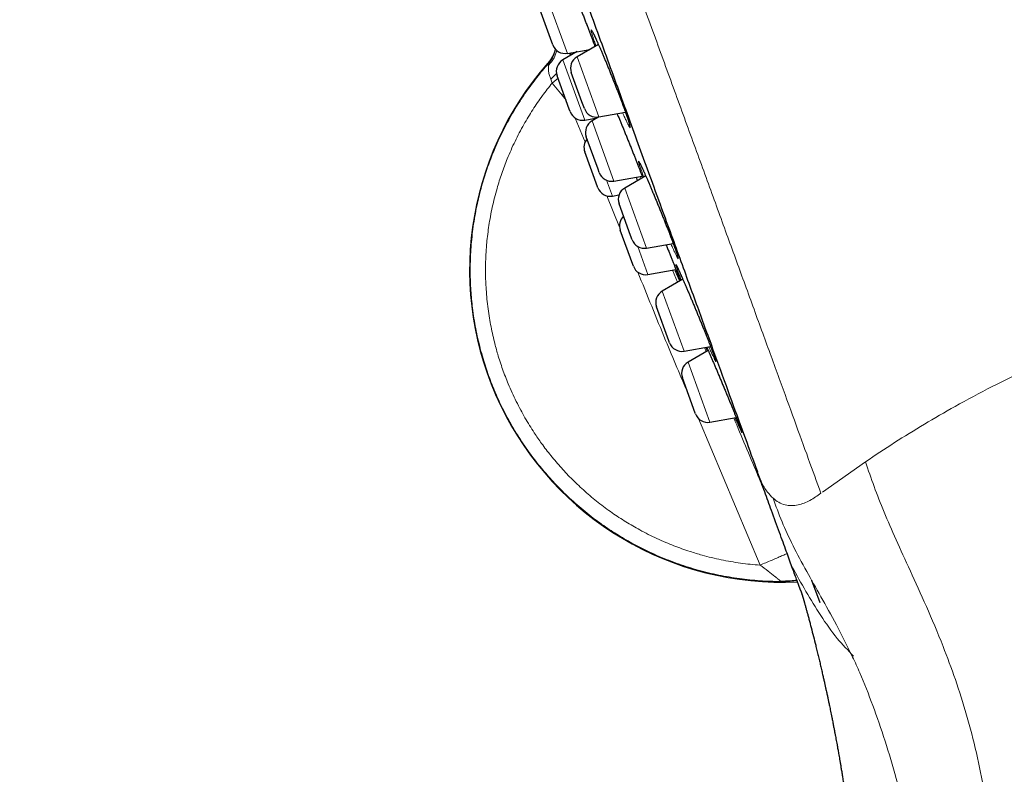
# Model space of a CAD drawing. Header units: millimetres. Extents: x 8 to 436, y 12 to 764.
# Tile 454 of 656: x 29 to 67, y 660 to 689. Entities that reach past the tile are written whole.
import ezdxf

# ---------------------------------------------------------------- set-up
doc = ezdxf.new("R2010")
doc.units = ezdxf.units.MM

msp = doc.modelspace()

# ---------------------------------------------------------------- linework, layer by layer
at = {"color": 252, "linetype": 'Continuous', "lineweight": 0}
for p, q in [((49.251, 690.219), (50.088, 687.92)), ((50.879, 688.06), (50.888, 688.037)), ((51.132, 688.207), (51.141, 688.183)), ((49.914, 687.668), (50.75, 685.37)), ((50.187, 687.939), (50.251, 687.863)), ((50.456, 687.787), (51.292, 685.489)), ((49.357, 687.524), (49.342, 687.547)), ((49.505, 686.784), (49.449, 686.931)), ((49.728, 686.97), (49.505, 686.784)), ((49.889, 686.323), (49.505, 686.784)), ((49.946, 686.371), (49.89, 686.324)), ((50.034, 686.13), (49.89, 686.324)), ((50.762, 684.523), (50.386, 685.447)), ((51.028, 685.338), (51.864, 683.04)), ((51.587, 683.07), (51.808, 682.464)), ((52.281, 682.772), (53.117, 680.474)), ((52.084, 681.274), (51.596, 682.473)), ((52.775, 680.537), (53.166, 679.464)), ((54.108, 679.63), (54.298, 679.169)), ((54.395, 679.241), (54.4, 679.228)), ((53.715, 678.832), (54.551, 676.534)), ((55.33, 676.671), (55.394, 676.517)), ((54.703, 676.118), (55.539, 673.82)), ((57.457, 668.355), (55.1, 673.96)), ((59.843, 671.148), (61.487, 672.308))]:
    msp.add_line(p, q, dxfattribs=at)
at = {"color": 7, "linetype": 'Continuous', "lineweight": 30}
for p, q in [((49.443, 688.483), (49.031, 689.615)), ((49.531, 688.242), (49.443, 688.483)), ((50.467, 687.987), (49.914, 687.668)), ((50.088, 687.92), (50.949, 688.072)), ((51.274, 688.26), (50.456, 687.787)), ((50.187, 687.939), (50.178, 687.821)), ((49.673, 687.145), (49.449, 686.931)), ((50.157, 685.791), (49.694, 687.064)), ((50.644, 686.061), (50.236, 687.183)), ((50.193, 685.691), (50.157, 685.791)), ((50.735, 685.81), (50.644, 686.061)), ((50.75, 685.37), (51.23, 685.454)), ((51.289, 685.489), (51.028, 685.338)), ((51.292, 685.489), (52.308, 685.668)), ((51.259, 683.496), (50.808, 684.734)), ((51.242, 682.811), (50.751, 684.158)), ((51.308, 683.361), (51.259, 683.496)), ((51.864, 683.04), (52.942, 683.23)), ((53.083, 683.236), (52.281, 682.772)), ((51.251, 682.785), (51.242, 682.811)), ((51.808, 682.464), (52.06, 682.509)), ((52.504, 680.951), (52.061, 682.168)), ((52.588, 679.842), (52.109, 681.158)), ((52.561, 680.796), (52.504, 680.951)), ((53.117, 680.474), (54.133, 680.653)), ((52.609, 679.786), (52.588, 679.842)), ((53.166, 679.464), (54.238, 679.653)), ((54.501, 679.286), (53.715, 678.832)), ((53.965, 676.936), (53.495, 678.228)), ((53.995, 676.855), (53.965, 676.936)), ((54.551, 676.534), (55.563, 676.712)), ((55.473, 676.563), (54.703, 676.118)), ((54.972, 674.171), (54.483, 675.514)), ((54.983, 674.141), (54.972, 674.171)), ((55.539, 673.82), (56.544, 673.997)), ((59.426, 667.782), (59.738, 666.923))]:
    msp.add_line(p, q, dxfattribs=at)
for centre, radius, start, end in [((50.001, 688.413), 0.5, 200, 280), ((50.164, 687.235), 0.5, 120, 200), ((50.706, 687.354), 0.5, 120, 200), ((58.285, 679.642), 11.936, 138.5295, 272.8708), ((50.663, 685.862), 0.5, 200, 280), ((51.205, 685.981), 0.5, 200, 280), ((51.278, 684.905), 0.5, 120, 200), ((51.221, 684.329), 0.5, 140, 200), ((51.777, 683.532), 0.5, 200, 280), ((51.721, 682.956), 0.5, 200, 280), ((52.531, 682.339), 0.5, 120, 200), ((52.579, 681.329), 0.5, 133.5782, 200), ((53.03, 680.967), 0.5, 200, 280), ((53.079, 679.957), 0.5, 200, 280), ((53.965, 678.399), 0.5, 120, 200), ((54.465, 677.026), 0.5, 200, 280), ((54.953, 675.685), 0.5, 120, 200), ((55.452, 674.312), 0.5, 200, 280)]:
    msp.add_arc(centre, radius, start, end, dxfattribs=at)
at = {"color": 252, "linetype": 'Continuous', "lineweight": 0}
for points, knots in [([(52.56, 763.518), (52.566, 763.5), (52.58, 763.464), (52.687, 763.168), (52.859, 762.697), (53.099, 762.036), (53.406, 761.193), (53.779, 760.168), (54.216, 758.969), (54.715, 757.598), (55.273, 756.063), (55.89, 754.37), (56.561, 752.525), (57.284, 750.538), (58.056, 748.416), (58.874, 746.169), (59.734, 743.806), (60.633, 741.337), (61.566, 738.773), (62.53, 736.125), (63.52, 733.405), (64.533, 730.623), (65.563, 727.792), (66.607, 724.923), (67.66, 722.03), (68.718, 719.125), (69.775, 716.219), (70.828, 713.326), (71.872, 710.458), (72.903, 707.626), (73.915, 704.844), (74.906, 702.124), (75.869, 699.476), (76.803, 696.912), (77.701, 694.443), (78.561, 692.08), (79.379, 689.833), (80.132, 687.764), (80.821, 685.871), (81.448, 684.149), (82.027, 682.558), (82.561, 681.091), (82.874, 680.231), (83.03, 679.801)], [0, 0, 0, 0, 0.024615, 0.04923, 0.073844, 0.098459, 0.123074, 0.147689, 0.172303, 0.196918, 0.221533, 0.246148, 0.270763, 0.295377, 0.319992, 0.344607, 0.369222, 0.393836, 0.418451, 0.443066, 0.467681, 0.492296, 0.51691, 0.541525, 0.56614, 0.590755, 0.615369, 0.639984, 0.664599, 0.689214, 0.713829, 0.738443, 0.763058, 0.787673, 0.812288, 0.836902, 0.861517, 0.886132, 0.908906, 0.931679, 0.954453, 0.977226, 1, 1, 1, 1]), ([(29.15, 755.27), (29.15, 755.27), (29.141, 755.293), (29.171, 755.212), (29.242, 755.015), (29.371, 754.662), (29.549, 754.174), (29.777, 753.548), (30.053, 752.787), (30.379, 751.894), (30.751, 750.871), (31.169, 749.721), (31.633, 748.448), (32.139, 747.057), (32.687, 745.55), (33.276, 743.934), (33.902, 742.213), (34.565, 740.393), (35.261, 738.479), (35.99, 736.478), (36.748, 734.395), (37.533, 732.237), (38.343, 730.012), (39.175, 727.725), (40.027, 725.385), (40.896, 722.999), (41.778, 720.573), (42.673, 718.116), (43.575, 715.636), (44.484, 713.14), (45.395, 710.636), (46.307, 708.132), (47.215, 705.636), (48.118, 703.155), (49.012, 700.699), (49.895, 698.273), (50.764, 695.886), (51.615, 693.546), (52.448, 691.26), (53.258, 689.034), (54.043, 686.877), (54.801, 684.794), (55.53, 682.792), (56.226, 680.878), (56.906, 679.01), (57.564, 677.204), (58.193, 675.473), (58.775, 673.875), (59.312, 672.4), (59.626, 671.536), (59.784, 671.104)], [0, 0, 0, 0, 0, 0.0211, 0.0422, 0.063301, 0.084401, 0.105501, 0.126601, 0.147701, 0.168801, 0.189901, 0.211001, 0.232101, 0.253201, 0.274301, 0.295401, 0.316501, 0.337601, 0.358702, 0.379802, 0.400902, 0.422002, 0.443102, 0.464202, 0.485302, 0.506402, 0.527502, 0.548602, 0.569702, 0.590802, 0.611902, 0.633002, 0.654103, 0.675203, 0.696303, 0.717403, 0.738503, 0.759603, 0.780703, 0.801803, 0.822903, 0.844003, 0.865103, 0.886203, 0.908963, 0.931722, 0.954481, 0.977241, 1, 1, 1, 1]), ([(50.052, 690.681), (50.044, 690.703), (50.025, 690.756), (49.998, 690.832), (49.971, 690.911), (49.946, 690.982), (49.925, 691.047), (49.906, 691.104), (49.891, 691.153), (49.879, 691.195), (49.871, 691.228), (49.865, 691.253), (49.863, 691.27), (49.865, 691.278), (49.87, 691.277), (49.878, 691.268), (49.889, 691.251), (49.904, 691.225), (49.922, 691.191), (49.943, 691.149), (49.967, 691.099), (49.994, 691.041), (50.024, 690.976), (50.056, 690.903), (50.091, 690.824), (50.129, 690.738), (50.168, 690.646), (50.209, 690.549), (50.253, 690.446), (50.298, 690.338), (50.344, 690.227), (50.391, 690.111), (50.44, 689.992), (50.489, 689.871), (50.539, 689.748), (50.589, 689.622), (50.639, 689.496), (50.689, 689.37), (50.738, 689.244), (50.787, 689.118), (50.836, 688.994), (50.883, 688.871), (50.929, 688.751), (50.973, 688.635), (51.016, 688.521), (51.057, 688.411), (51.096, 688.306), (51.12, 688.24), (51.132, 688.207)], [0, 0, 0, 0, 0.015588, 0.037387, 0.059261, 0.08116, 0.103034, 0.124833, 0.146632, 0.168505, 0.190404, 0.212277, 0.234076, 0.255886, 0.277771, 0.299681, 0.321565, 0.343375, 0.365204, 0.387108, 0.409036, 0.43094, 0.452769, 0.474613, 0.496531, 0.518475, 0.540394, 0.562238, 0.584087, 0.60601, 0.627959, 0.649883, 0.671731, 0.693573, 0.715489, 0.73743, 0.759346, 0.781187, 0.803011, 0.824911, 0.846835, 0.868734, 0.890558, 0.912397, 0.93431, 0.956249, 0.978162, 1, 1, 1, 1]), ([(51.18, 688.205), (51.179, 688.207), (51.167, 688.24), (51.146, 688.3), (51.116, 688.385), (51.09, 688.462), (51.066, 688.533), (51.046, 688.596), (51.028, 688.651), (51.014, 688.699), (51.003, 688.739), (50.996, 688.771), (50.992, 688.795), (50.991, 688.81), (50.994, 688.817), (51, 688.815), (51.009, 688.805), (51.022, 688.787), (51.038, 688.759), (51.058, 688.724), (51.08, 688.681), (51.105, 688.63), (51.134, 688.571), (51.165, 688.504), (51.198, 688.431), (51.235, 688.351), (51.273, 688.264), (51.313, 688.172), (51.356, 688.074), (51.4, 687.97), (51.446, 687.862), (51.493, 687.75), (51.542, 687.634), (51.591, 687.515), (51.641, 687.393), (51.691, 687.27), (51.742, 687.145), (51.792, 687.019), (51.843, 686.893), (51.893, 686.766), (51.942, 686.641), (51.99, 686.518), (52.037, 686.396), (52.083, 686.277), (52.127, 686.16), (52.169, 686.048), (52.21, 685.938), (52.25, 685.831), (52.287, 685.729), (52.321, 685.634), (52.352, 685.546), (52.38, 685.466), (52.405, 685.392), (52.427, 685.326), (52.445, 685.267), (52.461, 685.215), (52.473, 685.172), (52.482, 685.136), (52.488, 685.109), (52.49, 685.09), (52.489, 685.079), (52.484, 685.077), (52.476, 685.084), (52.465, 685.099), (52.45, 685.122), (52.432, 685.154), (52.411, 685.194), (52.387, 685.241), (52.36, 685.297), (52.33, 685.36), (52.298, 685.43), (52.262, 685.508), (52.23, 685.581), (52.208, 685.63), (52.2, 685.649)], [0, 0, 0, 0, 0.000639, 0.014759, 0.028895, 0.043016, 0.057088, 0.07116, 0.08528, 0.099416, 0.113536, 0.127608, 0.14169, 0.155819, 0.169965, 0.184095, 0.198177, 0.212274, 0.226419, 0.240581, 0.254726, 0.268823, 0.282935, 0.297095, 0.311272, 0.325432, 0.339543, 0.353662, 0.36783, 0.382013, 0.396181, 0.4103, 0.424415, 0.43858, 0.45276, 0.466924, 0.48104, 0.495143, 0.509294, 0.523462, 0.537614, 0.551717, 0.565804, 0.57994, 0.594091, 0.608227, 0.622314, 0.636968, 0.65164, 0.666295, 0.680371, 0.694497, 0.708638, 0.722763, 0.73684, 0.750917, 0.765041, 0.779182, 0.793307, 0.807383, 0.821469, 0.835604, 0.849754, 0.863888, 0.877975, 0.892077, 0.906227, 0.920394, 0.934544, 0.948646, 0.962762, 0.976925, 0.991104, 1, 1, 1, 1]), ([(49.633, 688.076), (49.612, 687.99), (49.562, 687.786), (49.432, 687.62), (49.357, 687.524)], [0, 0, 0, 0, 0.420625, 1, 1, 1, 1]), ([(49.681, 688.03), (49.652, 687.933), (49.589, 687.724), (49.44, 687.552), (49.36, 687.46)], [0, 0, 0, 0, 0.46176, 1, 1, 1, 1]), ([(58.242, 667.733), (58.111, 667.735), (57.847, 667.738), (57.453, 667.759), (57.059, 667.793), (56.665, 667.84), (56.27, 667.901), (55.875, 667.975), (55.482, 668.063), (55.095, 668.163), (54.714, 668.276), (54.338, 668.401), (53.966, 668.538), (53.599, 668.688), (53.255, 668.841), (52.933, 668.998), (52.631, 669.154), (52.335, 669.32), (52.043, 669.494), (51.756, 669.675), (51.459, 669.876), (51.154, 670.096), (50.841, 670.338), (50.536, 670.59), (50.24, 670.852), (49.966, 671.111), (49.714, 671.364), (49.482, 671.611), (49.257, 671.865), (49.039, 672.125), (48.829, 672.391), (48.615, 672.678), (48.4, 672.987), (48.184, 673.319), (47.979, 673.658), (47.786, 674.004), (47.613, 674.339), (47.459, 674.662), (47.322, 674.973), (47.193, 675.287), (47.074, 675.605), (46.963, 675.926), (46.856, 676.267), (46.755, 676.631), (46.662, 677.015), (46.581, 677.403), (46.513, 677.793), (46.461, 678.166), (46.422, 678.522), (46.395, 678.86), (46.378, 679.2), (46.37, 679.539), (46.372, 679.878), (46.384, 680.236), (46.409, 680.612), (46.448, 681.006), (46.5, 681.399), (46.565, 681.789), (46.639, 682.159), (46.72, 682.508), (46.807, 682.836), (46.903, 683.162), (47.008, 683.484), (47.122, 683.804), (47.252, 684.138), (47.4, 684.485), (47.567, 684.843), (47.746, 685.197), (47.936, 685.544), (48.129, 685.868), (48.321, 686.17), (48.511, 686.451), (48.709, 686.727), (48.915, 686.997), (49.129, 687.261), (49.278, 687.435), (49.355, 687.521), (49.357, 687.524)], [0, 0, 0, 0, 0.014469, 0.028946, 0.043423, 0.057892, 0.072623, 0.087363, 0.102103, 0.116834, 0.131338, 0.145854, 0.160374, 0.17489, 0.189394, 0.201831, 0.214277, 0.226729, 0.239181, 0.251628, 0.264065, 0.278546, 0.293039, 0.307536, 0.322029, 0.33651, 0.348926, 0.361352, 0.373783, 0.386214, 0.39864, 0.411056, 0.425552, 0.44006, 0.454572, 0.46908, 0.483576, 0.496005, 0.508445, 0.52089, 0.533334, 0.545774, 0.558204, 0.572699, 0.587207, 0.601719, 0.616227, 0.630723, 0.643152, 0.655592, 0.668037, 0.680481, 0.692921, 0.705351, 0.719847, 0.734355, 0.748868, 0.763376, 0.777873, 0.790303, 0.802743, 0.815188, 0.827633, 0.840073, 0.852503, 0.867002, 0.881513, 0.896028, 0.910539, 0.925038, 0.93747, 0.949913, 0.96236, 0.974807, 0.98725, 0.999682, 1, 1, 1, 1]), ([(49.36, 687.46), (49.36, 687.478), (49.36, 687.514), (49.358, 687.52), (49.357, 687.524)], [0, 0, 0, 0, 0.5092222, 1, 1, 1, 1]), ([(49.449, 686.931), (49.431, 686.98), (49.394, 687.079), (49.365, 687.222), (49.357, 687.358), (49.359, 687.427), (49.36, 687.46)], [0, 0, 0, 0, 0.24417, 0.498062, 0.755123, 1, 1, 1, 1]), ([(49.505, 686.784), (49.442, 686.705), (49.315, 686.547), (49.128, 686.297), (48.943, 686.036), (48.761, 685.764), (48.588, 685.486), (48.416, 685.193), (48.247, 684.883), (48.083, 684.557), (47.929, 684.225), (47.794, 683.909), (47.677, 683.609), (47.576, 683.327), (47.481, 683.042), (47.388, 682.733), (47.298, 682.399), (47.213, 682.039), (47.143, 681.688), (47.085, 681.344), (47.039, 681.009), (47.006, 680.703), (46.983, 680.428), (46.968, 680.165), (46.958, 679.883), (46.955, 679.583), (46.96, 679.283), (46.975, 678.96), (47, 678.615), (47.039, 678.248), (47.089, 677.892), (47.148, 677.549), (47.216, 677.217), (47.286, 676.918), (47.356, 676.651), (47.428, 676.397), (47.512, 676.128), (47.609, 675.844), (47.713, 675.563), (47.833, 675.263), (47.971, 674.945), (48.13, 674.612), (48.295, 674.293), (48.464, 673.988), (48.637, 673.698), (48.802, 673.439), (48.957, 673.209), (49.108, 672.996), (49.274, 672.772), (49.458, 672.537), (49.652, 672.303), (49.856, 672.07), (50.065, 671.843), (50.286, 671.618), (50.517, 671.394), (50.76, 671.172), (51.009, 670.957), (51.266, 670.749), (51.531, 670.547), (51.796, 670.356), (52.059, 670.178), (52.32, 670.012), (52.586, 669.853), (52.872, 669.692), (53.18, 669.531), (53.511, 669.371), (53.835, 669.227), (54.153, 669.098), (54.463, 668.982), (54.748, 668.885), (55.007, 668.804), (55.282, 668.725), (55.602, 668.642), (55.968, 668.559), (56.336, 668.489), (56.708, 668.432), (57.082, 668.385), (57.332, 668.365), (57.457, 668.355)], [0, 0, 0, 0, 0.012317, 0.024635, 0.037889, 0.051148, 0.064408, 0.077661, 0.092452, 0.10725, 0.122048, 0.136838, 0.148983, 0.161131, 0.17328, 0.185425, 0.200374, 0.215328, 0.230277, 0.243966, 0.257659, 0.271348, 0.281294, 0.291239, 0.303383, 0.315532, 0.32768, 0.339824, 0.354773, 0.369726, 0.384675, 0.398364, 0.412056, 0.425745, 0.43569, 0.445635, 0.457779, 0.469928, 0.482076, 0.49422, 0.509169, 0.524122, 0.539071, 0.55276, 0.566452, 0.580141, 0.590086, 0.600031, 0.611942, 0.623853, 0.636359, 0.64887, 0.661381, 0.673887, 0.687199, 0.700516, 0.713834, 0.727145, 0.740705, 0.754264, 0.766787, 0.779315, 0.791842, 0.804365, 0.819226, 0.834091, 0.848952, 0.862349, 0.875749, 0.889147, 0.898947, 0.908747, 0.923914, 0.939085, 0.954253, 0.9695, 0.984752, 1, 1, 1, 1]), ([(51.989, 685.612), (52.002, 685.581), (52.03, 685.515), (52.074, 685.409), (52.121, 685.296), (52.169, 685.18), (52.219, 685.06), (52.269, 684.938), (52.319, 684.814), (52.37, 684.689), (52.421, 684.563), (52.472, 684.436), (52.522, 684.31), (52.572, 684.186), (52.621, 684.062), (52.668, 683.941), (52.715, 683.823), (52.76, 683.707), (52.803, 683.596), (52.844, 683.488), (52.883, 683.386), (52.92, 683.289), (52.948, 683.216), (52.962, 683.177), (52.965, 683.168)], [0, 0, 0, 0, 0.0427404, 0.0898579, 0.1368151, 0.1837827, 0.2309108, 0.2780934, 0.3252214, 0.3721888, 0.41914, 0.4662518, 0.513418, 0.5605297, 0.6074806, 0.6543958, 0.7014715, 0.7486016, 0.7956772, 0.8425922, 0.8895371, 0.936643, 0.9838035, 1, 1, 1, 1]), ([(52.943, 683.359), (52.943, 683.359), (52.933, 683.386), (52.915, 683.438), (52.89, 683.509), (52.868, 683.572), (52.849, 683.628), (52.833, 683.677), (52.821, 683.717), (52.813, 683.749), (52.807, 683.773), (52.805, 683.789), (52.807, 683.796), (52.812, 683.795), (52.82, 683.785), (52.832, 683.767), (52.847, 683.74), (52.865, 683.706), (52.887, 683.663), (52.912, 683.612), (52.939, 683.554), (52.97, 683.488), (53.003, 683.416), (53.039, 683.336), (53.077, 683.25), (53.118, 683.158), (53.16, 683.06), (53.204, 682.958), (53.25, 682.85), (53.298, 682.738), (53.347, 682.623), (53.396, 682.504), (53.447, 682.383), (53.498, 682.26), (53.549, 682.135), (53.601, 682.01), (53.652, 681.884), (53.703, 681.758), (53.753, 681.633), (53.802, 681.51), (53.85, 681.388), (53.897, 681.268), (53.943, 681.152), (53.987, 681.04), (54.028, 680.932), (54.068, 680.827), (54.106, 680.728), (54.141, 680.634), (54.174, 680.544), (54.205, 680.46), (54.232, 680.385), (54.255, 680.317), (54.275, 680.258), (54.292, 680.206), (54.306, 680.162), (54.316, 680.126), (54.323, 680.099), (54.327, 680.079), (54.327, 680.068), (54.323, 680.066), (54.316, 680.072), (54.306, 680.086), (54.292, 680.109), (54.275, 680.14), (54.255, 680.18), (54.232, 680.227), (54.205, 680.282), (54.176, 680.344), (54.144, 680.414), (54.109, 680.491), (54.076, 680.565), (54.053, 680.616), (54.044, 680.638)], [0, 0, 0, 0, 0.000194, 0.014669, 0.029193, 0.043733, 0.058257, 0.072732, 0.087206, 0.101729, 0.11627, 0.130793, 0.145267, 0.159751, 0.174285, 0.188835, 0.203369, 0.217853, 0.232353, 0.246903, 0.261469, 0.276019, 0.290519, 0.305034, 0.319599, 0.33418, 0.348745, 0.36326, 0.377783, 0.392355, 0.406944, 0.421517, 0.436039, 0.450558, 0.465127, 0.479713, 0.494282, 0.508801, 0.523307, 0.537863, 0.552436, 0.566992, 0.581499, 0.595988, 0.610528, 0.625084, 0.639624, 0.654113, 0.669186, 0.684278, 0.699351, 0.71383, 0.728359, 0.742905, 0.757434, 0.771913, 0.786392, 0.80092, 0.815465, 0.829994, 0.844472, 0.858961, 0.873499, 0.888054, 0.902593, 0.917082, 0.931587, 0.946142, 0.960713, 0.975268, 0.989773, 1, 1, 1, 1]), ([(52.906, 683.133), (52.899, 683.149), (52.888, 683.175), (52.875, 683.205), (52.87, 683.217)], [0, 0, 0, 0, 0.579186, 1, 1, 1, 1]), ([(53.005, 683.191), (52.995, 683.219), (52.973, 683.278), (52.953, 683.331), (52.943, 683.359)], [0, 0, 0, 0, 0.484515, 1, 1, 1, 1]), ([(53.86, 680.605), (53.866, 680.59), (53.889, 680.533), (53.928, 680.436), (53.976, 680.316), (54.023, 680.199), (54.068, 680.086), (54.112, 679.976), (54.153, 679.871), (54.193, 679.77), (54.23, 679.675), (54.265, 679.586), (54.297, 679.503), (54.326, 679.426), (54.352, 679.357), (54.376, 679.294), (54.389, 679.259), (54.395, 679.241)], [0, 0, 0, 0, 0.025804, 0.095479, 0.165235, 0.23491, 0.304348, 0.373732, 0.443354, 0.513057, 0.582678, 0.652063, 0.721491, 0.791158, 0.860905, 0.930572, 1, 1, 1, 1]), ([(54.303, 679.623), (54.303, 679.624), (54.295, 679.644), (54.282, 679.682), (54.265, 679.73), (54.251, 679.771), (54.241, 679.803), (54.234, 679.828), (54.231, 679.844), (54.231, 679.851), (54.235, 679.85), (54.242, 679.841), (54.253, 679.823), (54.267, 679.797), (54.284, 679.763), (54.305, 679.72), (54.328, 679.67), (54.355, 679.613), (54.385, 679.547), (54.418, 679.475), (54.453, 679.396), (54.491, 679.31), (54.531, 679.219), (54.573, 679.122), (54.617, 679.02), (54.663, 678.912), (54.71, 678.801), (54.759, 678.686), (54.809, 678.568), (54.86, 678.448), (54.911, 678.324), (54.963, 678.2), (55.015, 678.075), (55.067, 677.949), (55.118, 677.824), (55.17, 677.699), (55.22, 677.575), (55.269, 677.454), (55.317, 677.335), (55.364, 677.219), (55.409, 677.106), (55.452, 676.997), (55.493, 676.893), (55.532, 676.794), (55.568, 676.701), (55.602, 676.613), (55.633, 676.532), (55.662, 676.456), (55.687, 676.387), (55.71, 676.324), (55.729, 676.271), (55.744, 676.226), (55.756, 676.19), (55.764, 676.162), (55.769, 676.142), (55.77, 676.131), (55.768, 676.128), (55.763, 676.134), (55.753, 676.148), (55.741, 676.17), (55.725, 676.201), (55.706, 676.24), (55.683, 676.287), (55.658, 676.341), (55.629, 676.403), (55.598, 676.472), (55.564, 676.548), (55.53, 676.624), (55.507, 676.678), (55.497, 676.701)], [0, 0, 0, 0, 0.000203, 0.015322, 0.030493, 0.045681, 0.060852, 0.075972, 0.091091, 0.106261, 0.121449, 0.13662, 0.151739, 0.166868, 0.182049, 0.197248, 0.212429, 0.227558, 0.242704, 0.257902, 0.273117, 0.288315, 0.303461, 0.318623, 0.333837, 0.349068, 0.364281, 0.379443, 0.394613, 0.409834, 0.425073, 0.440294, 0.455464, 0.47063, 0.485848, 0.501083, 0.516301, 0.531467, 0.54662, 0.561824, 0.577046, 0.592251, 0.607403, 0.622539, 0.637726, 0.652931, 0.668118, 0.683253, 0.698998, 0.714761, 0.730506, 0.74563, 0.760806, 0.776, 0.791176, 0.8063, 0.821424, 0.8366, 0.851793, 0.866968, 0.882092, 0.897227, 0.912412, 0.927616, 0.942802, 0.957936, 0.973088, 0.988291, 1, 1, 1, 1]), ([(61.487, 672.308), (61.854, 672.553), (62.584, 673.039), (63.73, 673.745), (64.974, 674.465), (66.325, 675.188), (67.783, 675.901), (69.271, 676.559), (70.788, 677.161), (72.327, 677.704), (73.881, 678.185), (75.445, 678.603), (77.173, 678.997), (79.054, 679.344), (81.075, 679.628), (82.374, 679.743), (83.03, 679.801)], [0, 0, 0, 0, 0.0597568, 0.1189765, 0.1778668, 0.2470135, 0.3154405, 0.3835193, 0.4516268, 0.519844, 0.5879549, 0.6563399, 0.7253736, 0.8157227, 0.9070171, 1, 1, 1, 1]), ([(54.716, 674.873), (54.423, 675.564), (53.765, 677.119), (53.134, 678.685), (52.783, 679.556)], [0, 0, 0, 0, 0.444363, 1, 1, 1, 1]), ([(54.378, 679.215), (54.376, 679.218), (54.368, 679.235), (54.351, 679.275), (54.324, 679.334), (54.295, 679.401), (54.263, 679.475), (54.228, 679.556), (54.203, 679.613), (54.19, 679.644), (54.19, 679.645)], [0, 0, 0, 0, 0.032506, 0.193751, 0.35481, 0.515322, 0.675968, 0.837162, 0.998542, 1, 1, 1, 1]), ([(54.443, 679.253), (54.433, 679.278), (54.412, 679.334), (54.382, 679.412), (54.352, 679.49), (54.326, 679.561), (54.31, 679.603), (54.303, 679.623)], [0, 0, 0, 0, 0.172235, 0.379292, 0.586588, 0.793645, 1, 1, 1, 1]), ([(55.438, 676.543), (55.429, 676.565), (55.41, 676.613), (55.392, 676.657), (55.383, 676.681)], [0, 0, 0, 0, 0.455074, 1, 1, 1, 1]), ([(55.42, 676.687), (55.42, 676.685), (55.433, 676.657), (55.459, 676.597), (55.498, 676.507), (55.54, 676.41), (55.583, 676.308), (55.629, 676.201), (55.676, 676.091), (55.725, 675.976), (55.775, 675.858), (55.825, 675.737), (55.877, 675.615), (55.929, 675.491), (55.981, 675.366), (56.034, 675.24), (56.086, 675.115), (56.138, 674.99), (56.189, 674.867), (56.239, 674.745), (56.288, 674.626), (56.336, 674.51), (56.382, 674.397), (56.426, 674.289), (56.468, 674.185), (56.508, 674.085), (56.546, 673.992), (56.581, 673.904), (56.613, 673.822), (56.643, 673.748), (56.67, 673.68), (56.693, 673.619), (56.714, 673.565), (56.731, 673.519), (56.745, 673.48), (56.755, 673.451), (56.762, 673.431), (56.764, 673.419), (56.764, 673.416), (56.759, 673.421), (56.752, 673.435), (56.74, 673.457), (56.726, 673.487), (56.708, 673.526), (56.687, 673.572), (56.662, 673.626), (56.635, 673.688), (56.604, 673.757), (56.571, 673.833), (56.537, 673.91), (56.514, 673.965), (56.503, 673.99)], [0, 0, 0, 0, 0.00142, 0.022198, 0.043047, 0.06392, 0.084769, 0.105547, 0.126346, 0.147217, 0.168112, 0.188982, 0.209782, 0.230592, 0.251473, 0.272378, 0.29326, 0.31407, 0.334875, 0.355751, 0.376652, 0.397528, 0.418333, 0.43912, 0.459978, 0.480861, 0.501719, 0.522505, 0.543269, 0.564103, 0.584961, 0.605795, 0.626558, 0.648157, 0.669783, 0.691382, 0.71213, 0.732949, 0.753792, 0.774611, 0.795359, 0.816106, 0.836925, 0.857767, 0.878585, 0.899333, 0.920095, 0.940927, 0.961784, 0.982616, 1, 1, 1, 1]), ([(56.452, 673.981), (56.748, 673.273), (57.122, 672.378), (57.502, 671.485), (57.581, 671.299)], [0, 0, 0, 0, 0.791358, 1, 1, 1, 1]), ([(66.422, 653.374), (66.421, 654.08), (66.419, 655.492), (66.316, 657.608), (66.073, 659.516), (65.741, 661.19), (65.366, 662.634), (64.929, 663.994), (64.405, 665.401), (63.81, 666.804), (63.191, 668.158), (62.641, 669.349), (62.189, 670.398), (61.809, 671.359), (61.594, 671.993), (61.487, 672.309)], [0, 0, 0, 0, 0.083367, 0.166703, 0.250004, 0.312501, 0.374989, 0.437474, 0.499972, 0.583273, 0.666603, 0.749928, 0.833257, 0.916638, 1, 1, 1, 1]), ([(57.351, 671.932), (57.402, 671.795), (57.504, 671.522), (57.703, 671.167), (57.877, 670.99), (57.951, 670.914)], [0, 0, 0, 0, 0.363276, 0.72593, 1, 1, 1, 1]), ([(59.783, 671.106), (59.646, 671.008), (59.372, 670.812), (58.914, 670.63), (58.491, 670.62), (58.166, 670.746), (58.023, 670.858), (57.951, 670.914)], [0, 0, 0, 0, 0.249611, 0.498741, 0.748948, 0.87431, 1, 1, 1, 1]), ([(57.951, 670.914), (58.061, 670.614), (58.279, 670.014), (58.701, 669.111), (59.2, 668.173), (59.773, 667.168), (60.372, 666.098), (60.788, 665.261), (60.995, 664.842)], [0, 0, 0, 0, 0.177825, 0.35583, 0.533966, 0.689165, 0.844488, 1, 1, 1, 1]), ([(58.492, 668.797), (58.473, 668.789), (58.419, 668.766), (58.285, 668.709), (58.101, 668.63), (57.83, 668.515), (57.604, 668.418), (57.457, 668.355)], [0, 0, 0, 0, 0.104425, 0.29077, 0.477115, 0.659748, 1, 1, 1, 1]), ([(58.242, 667.733), (58.239, 667.737), (58.234, 667.745), (58.187, 667.788), (58.116, 667.849), (57.981, 667.96), (57.758, 668.135), (57.562, 668.279), (57.457, 668.355)], [0, 0, 0, 0, 0.095403, 0.195077, 0.303228, 0.422402, 0.691597, 1, 1, 1, 1]), ([(61.031, 664.874), (60.819, 665.096), (60.355, 665.58), (59.766, 666.426), (59.204, 667.35), (58.851, 667.98), (58.675, 668.294)], [0, 0, 0, 0, 0.220511, 0.48024, 0.740142, 1, 1, 1, 1]), ([(63.222, 657.534), (63.157, 657.925), (63.005, 658.837), (62.669, 660.214), (62.242, 661.646), (61.772, 662.997), (61.357, 664.064), (61.088, 664.644), (60.995, 664.842)], [0, 0, 0, 0, 0.142831, 0.332563, 0.522367, 0.712059, 0.901593, 1, 1, 1, 1])]:
    msp.add_open_spline(points, degree=3, knots=knots, dxfattribs=at)
at = {"color": 7, "linetype": 'Continuous', "lineweight": 30}
for points, knots in [([(43.513, 709.951), (43.852, 709.019), (44.53, 707.157), (45.544, 704.37), (46.551, 701.604), (47.545, 698.873), (48.52, 696.194), (49.473, 693.577), (50.399, 691.031), (51.298, 688.562), (52.164, 686.182), (52.994, 683.902), (53.782, 681.737), (54.512, 679.732), (55.184, 677.885), (55.801, 676.192), (56.369, 674.629), (56.893, 673.189), (57.199, 672.35), (57.351, 671.931)], [0, 0, 0, 0, 0.059647, 0.119293, 0.179195, 0.239108, 0.298754, 0.35839, 0.418037, 0.477683, 0.537584, 0.597497, 0.657143, 0.716779, 0.77332, 0.829847, 0.88658, 0.943426, 1, 1, 1, 1]), ([(49.912, 691.204), (49.912, 691.204), (49.912, 691.205), (49.913, 691.203), (49.915, 691.199), (49.919, 691.193), (49.924, 691.183), (49.931, 691.171), (49.939, 691.155), (49.948, 691.135), (49.959, 691.113), (49.971, 691.087), (49.985, 691.059), (50, 691.027), (50.015, 690.993), (50.032, 690.955), (50.05, 690.916), (50.069, 690.873), (50.089, 690.829), (50.109, 690.782), (50.13, 690.732), (50.153, 690.681), (50.176, 690.627), (50.199, 690.572), (50.224, 690.514), (50.249, 690.454), (50.275, 690.393), (50.301, 690.33), (50.327, 690.267), (50.354, 690.202), (50.381, 690.136), (50.409, 690.068), (50.437, 689.999), (50.465, 689.929), (50.494, 689.858), (50.523, 689.786), (50.552, 689.714), (50.581, 689.641), (50.61, 689.569), (50.639, 689.496), (50.668, 689.423), (50.697, 689.35), (50.725, 689.277), (50.754, 689.203), (50.782, 689.13), (50.811, 689.058), (50.838, 688.986), (50.866, 688.915), (50.893, 688.845), (50.919, 688.776), (50.945, 688.707), (50.971, 688.64), (50.996, 688.574), (51.02, 688.51), (51.043, 688.446), (51.066, 688.385), (51.089, 688.324), (51.109, 688.268), (51.126, 688.223), (51.136, 688.195), (51.14, 688.184), (51.14, 688.183)], [0, 0, 0, 0, 0.001364, 0.011456, 0.022747, 0.035241, 0.048871, 0.063513, 0.079004, 0.0953, 0.111841, 0.128866, 0.146256, 0.163919, 0.181783, 0.199786, 0.217878, 0.236017, 0.254164, 0.272318, 0.290417, 0.308669, 0.327037, 0.345489, 0.36399, 0.382504, 0.400989, 0.41941, 0.437739, 0.455992, 0.474286, 0.492697, 0.511196, 0.529754, 0.548341, 0.56692, 0.585456, 0.603919, 0.622283, 0.640571, 0.658954, 0.677404, 0.695903, 0.714435, 0.732981, 0.751519, 0.77003, 0.788497, 0.806904, 0.825246, 0.8437, 0.862133, 0.880551, 0.89896, 0.917367, 0.935777, 0.954196, 0.972628, 0.988901, 0.998624, 1, 1, 1, 1]), ([(51.047, 688.736), (51.048, 688.736), (51.048, 688.735), (51.05, 688.732), (51.054, 688.726), (51.059, 688.717), (51.065, 688.705), (51.073, 688.69), (51.083, 688.671), (51.094, 688.65), (51.106, 688.625), (51.12, 688.597), (51.135, 688.565), (51.151, 688.531), (51.168, 688.495), (51.187, 688.455), (51.206, 688.413), (51.226, 688.369), (51.246, 688.323), (51.268, 688.274), (51.291, 688.223), (51.314, 688.17), (51.338, 688.114), (51.363, 688.057), (51.388, 687.997), (51.414, 687.937), (51.441, 687.874), (51.468, 687.811), (51.495, 687.746), (51.522, 687.68), (51.551, 687.612), (51.579, 687.543), (51.608, 687.474), (51.637, 687.403), (51.666, 687.332), (51.695, 687.26), (51.724, 687.188), (51.754, 687.115), (51.783, 687.042), (51.812, 686.969), (51.841, 686.896), (51.87, 686.823), (51.899, 686.75), (51.927, 686.678), (51.955, 686.606), (51.983, 686.534), (52.011, 686.463), (52.038, 686.393), (52.065, 686.324), (52.091, 686.256), (52.116, 686.189), (52.141, 686.123), (52.165, 686.058), (52.189, 685.995), (52.212, 685.933), (52.234, 685.873), (52.255, 685.815), (52.276, 685.758), (52.296, 685.704), (52.314, 685.652), (52.332, 685.601), (52.349, 685.553), (52.365, 685.507), (52.38, 685.464), (52.394, 685.423), (52.406, 685.385), (52.418, 685.349), (52.428, 685.317), (52.438, 685.287), (52.446, 685.26), (52.453, 685.237), (52.458, 685.217), (52.463, 685.201), (52.466, 685.189), (52.468, 685.18), (52.469, 685.175), (52.469, 685.172), (52.469, 685.173), (52.469, 685.173)], [0, 0, 0, 0, 0.007566, 0.016132, 0.025565, 0.035814, 0.046783, 0.058358, 0.070341, 0.082852, 0.095774, 0.109013, 0.122488, 0.13613, 0.149882, 0.163693, 0.17752, 0.191324, 0.20512, 0.219031, 0.233025, 0.247084, 0.261187, 0.275317, 0.289456, 0.303581, 0.317677, 0.331728, 0.345759, 0.359882, 0.374007, 0.388134, 0.402266, 0.416406, 0.430555, 0.444717, 0.458896, 0.47308, 0.487218, 0.50134, 0.515453, 0.529562, 0.543672, 0.557786, 0.571909, 0.586044, 0.600195, 0.614359, 0.628459, 0.642555, 0.656661, 0.670773, 0.684887, 0.698997, 0.7131, 0.727191, 0.741266, 0.755314, 0.769313, 0.783305, 0.797288, 0.811254, 0.825196, 0.839102, 0.852959, 0.866752, 0.880462, 0.894059, 0.90756, 0.920859, 0.933931, 0.946708, 0.959097, 0.969734, 0.979681, 0.988837, 0.997142, 1, 1, 1, 1]), ([(49.626, 688.083), (49.622, 688.066), (49.612, 688.028), (49.594, 687.973), (49.574, 687.921), (49.552, 687.869), (49.526, 687.815), (49.497, 687.762), (49.47, 687.716), (49.448, 687.683), (49.429, 687.657), (49.416, 687.638), (49.402, 687.62), (49.388, 687.602), (49.374, 687.584), (49.36, 687.568), (49.353, 687.559), (49.349, 687.555)], [0, 0, 0, 0, 0.076728, 0.165105, 0.241718, 0.306652, 0.402359, 0.492892, 0.560418, 0.624774, 0.659629, 0.694725, 0.732135, 0.773581, 0.837232, 0.912301, 1, 1, 1, 1]), ([(50.879, 688.06), (50.879, 688.059), (50.882, 688.051), (50.885, 688.044), (50.888, 688.037)], [0, 0, 0, 0, 0.145874, 1, 1, 1, 1]), ([(51.989, 685.612), (51.991, 685.606), (52.002, 685.58), (52.022, 685.533), (52.048, 685.471), (52.074, 685.408), (52.102, 685.343), (52.129, 685.276), (52.157, 685.208), (52.186, 685.14), (52.214, 685.07), (52.243, 685), (52.272, 684.93), (52.301, 684.858), (52.33, 684.787), (52.36, 684.714), (52.39, 684.641), (52.419, 684.567), (52.449, 684.493), (52.478, 684.42), (52.508, 684.347), (52.536, 684.275), (52.565, 684.203), (52.593, 684.131), (52.621, 684.06), (52.649, 683.99), (52.677, 683.92), (52.704, 683.851), (52.73, 683.783), (52.756, 683.716), (52.781, 683.651), (52.806, 683.588), (52.83, 683.525), (52.853, 683.465), (52.876, 683.406), (52.897, 683.349), (52.918, 683.293), (52.938, 683.24), (52.954, 683.198), (52.963, 683.175), (52.965, 683.168)], [0, 0, 0, 0, 0.008829, 0.035789, 0.062873, 0.090106, 0.117442, 0.144838, 0.172242, 0.199597, 0.226855, 0.253975, 0.28096, 0.30796, 0.335126, 0.362423, 0.38981, 0.417242, 0.444669, 0.472036, 0.499301, 0.526423, 0.553394, 0.580465, 0.607658, 0.634927, 0.662245, 0.689586, 0.716918, 0.744211, 0.77144, 0.79858, 0.82559, 0.852778, 0.879926, 0.907042, 0.934134, 0.961209, 0.988273, 1, 1, 1, 1]), ([(52.853, 683.725), (52.853, 683.725), (52.853, 683.725), (52.854, 683.722), (52.857, 683.717), (52.862, 683.709), (52.868, 683.698), (52.875, 683.683), (52.884, 683.666), (52.895, 683.645), (52.907, 683.621), (52.92, 683.594), (52.934, 683.564), (52.949, 683.531), (52.966, 683.496), (52.984, 683.457), (53.002, 683.416), (53.022, 683.373), (53.043, 683.327), (53.064, 683.278), (53.086, 683.228), (53.11, 683.176), (53.133, 683.121), (53.158, 683.065), (53.183, 683.008), (53.208, 682.948), (53.235, 682.886), (53.262, 682.823), (53.289, 682.758), (53.317, 682.692), (53.346, 682.625), (53.374, 682.557), (53.403, 682.488), (53.432, 682.418), (53.461, 682.347), (53.491, 682.276), (53.521, 682.204), (53.55, 682.132), (53.58, 682.059), (53.61, 681.986), (53.64, 681.913), (53.669, 681.84), (53.699, 681.767), (53.728, 681.694), (53.757, 681.622), (53.786, 681.55), (53.814, 681.479), (53.842, 681.409), (53.869, 681.339), (53.896, 681.271), (53.923, 681.203), (53.949, 681.137), (53.974, 681.072), (53.999, 681.008), (54.023, 680.945), (54.046, 680.885), (54.068, 680.826), (54.09, 680.768), (54.111, 680.713), (54.131, 680.66), (54.15, 680.608), (54.168, 680.559), (54.185, 680.512), (54.202, 680.467), (54.217, 680.425), (54.231, 680.386), (54.244, 680.349), (54.255, 680.314), (54.266, 680.283), (54.276, 680.254), (54.284, 680.229), (54.291, 680.206), (54.297, 680.187), (54.301, 680.173), (54.304, 680.162), (54.306, 680.154), (54.307, 680.15), (54.307, 680.148), (54.307, 680.149), (54.307, 680.149)], [0, 0, 0, 0, 0.00497, 0.013043, 0.022075, 0.032043, 0.042866, 0.054421, 0.066569, 0.079167, 0.092092, 0.105237, 0.118518, 0.131892, 0.145322, 0.158935, 0.172689, 0.186546, 0.200471, 0.214433, 0.228399, 0.242334, 0.256212, 0.27002, 0.283905, 0.297859, 0.311866, 0.325911, 0.339978, 0.354051, 0.36811, 0.38214, 0.39613, 0.410053, 0.424082, 0.438106, 0.452129, 0.466153, 0.480181, 0.494216, 0.50826, 0.522316, 0.536389, 0.55043, 0.564439, 0.578434, 0.592422, 0.606407, 0.620393, 0.634385, 0.648385, 0.662397, 0.676425, 0.690436, 0.704389, 0.71835, 0.732316, 0.746279, 0.760237, 0.774182, 0.78811, 0.802014, 0.815887, 0.8297, 0.843468, 0.857205, 0.870897, 0.884524, 0.898062, 0.911477, 0.924726, 0.93775, 0.950466, 0.962757, 0.973237, 0.982951, 0.991793, 0.99971, 1, 1, 1, 1]), ([(52.712, 683.189), (52.724, 683.159), (52.742, 683.112), (52.76, 683.068), (52.766, 683.052)], [0, 0, 0, 0, 0.6518687, 1, 1, 1, 1]), ([(53.86, 680.605), (53.86, 680.605), (53.87, 680.58), (53.889, 680.532), (53.918, 680.46), (53.946, 680.39), (53.974, 680.321), (54.001, 680.253), (54.028, 680.186), (54.054, 680.12), (54.08, 680.055), (54.105, 679.992), (54.13, 679.93), (54.154, 679.869), (54.177, 679.811), (54.199, 679.754), (54.221, 679.699), (54.241, 679.646), (54.261, 679.595), (54.28, 679.547), (54.297, 679.5), (54.314, 679.456), (54.33, 679.415), (54.345, 679.375), (54.359, 679.339), (54.372, 679.305), (54.382, 679.276), (54.39, 679.254), (54.396, 679.239), (54.398, 679.231), (54.4, 679.228)], [0, 0, 0, 0, 0.000762, 0.040176, 0.079538, 0.118783, 0.15785, 0.19669, 0.235455, 0.274429, 0.313526, 0.352711, 0.391946, 0.431188, 0.470389, 0.509511, 0.548516, 0.587366, 0.626121, 0.665056, 0.703921, 0.742722, 0.781459, 0.820133, 0.858737, 0.897259, 0.935674, 0.963541, 0.984102, 1, 1, 1, 1]), ([(54.268, 679.791), (54.268, 679.791), (54.268, 679.792), (54.268, 679.79), (54.27, 679.787), (54.274, 679.78), (54.279, 679.771), (54.285, 679.759), (54.293, 679.743), (54.302, 679.724), (54.313, 679.702), (54.325, 679.676), (54.338, 679.648), (54.353, 679.617), (54.369, 679.582), (54.385, 679.546), (54.403, 679.506), (54.422, 679.464), (54.442, 679.42), (54.462, 679.374), (54.484, 679.326), (54.506, 679.275), (54.529, 679.222), (54.553, 679.166), (54.578, 679.109), (54.604, 679.05), (54.63, 678.99), (54.656, 678.928), (54.683, 678.865), (54.711, 678.8), (54.739, 678.734), (54.767, 678.667), (54.796, 678.599), (54.825, 678.529), (54.855, 678.459), (54.885, 678.387), (54.915, 678.316), (54.945, 678.244), (54.975, 678.171), (55.005, 678.099), (55.035, 678.026), (55.065, 677.953), (55.095, 677.88), (55.125, 677.808), (55.155, 677.735), (55.184, 677.663), (55.213, 677.591), (55.242, 677.52), (55.271, 677.45), (55.299, 677.381), (55.326, 677.312), (55.353, 677.245), (55.379, 677.179), (55.405, 677.114), (55.43, 677.051), (55.455, 676.989), (55.479, 676.929), (55.502, 676.87), (55.524, 676.813), (55.546, 676.758), (55.566, 676.705), (55.586, 676.654), (55.605, 676.605), (55.622, 676.559), (55.639, 676.515), (55.655, 676.473), (55.67, 676.433), (55.683, 676.396), (55.696, 676.362), (55.707, 676.331), (55.717, 676.303), (55.726, 676.277), (55.734, 676.255), (55.74, 676.236), (55.745, 676.221), (55.748, 676.21), (55.751, 676.202), (55.752, 676.198), (55.752, 676.196), (55.752, 676.196), (55.752, 676.196)], [0, 0, 0, 0, 0.000583, 0.008062, 0.016545, 0.026025, 0.036424, 0.047608, 0.059418, 0.071718, 0.084307, 0.097262, 0.110486, 0.123904, 0.137456, 0.151092, 0.164768, 0.178443, 0.19208, 0.205685, 0.219332, 0.233084, 0.246917, 0.260806, 0.274724, 0.288647, 0.302542, 0.316387, 0.330161, 0.343889, 0.357688, 0.371543, 0.385442, 0.399369, 0.413311, 0.427248, 0.441166, 0.45505, 0.468888, 0.482682, 0.496564, 0.510441, 0.524316, 0.538191, 0.552069, 0.565953, 0.579846, 0.593751, 0.607669, 0.621543, 0.635391, 0.649226, 0.663053, 0.676876, 0.6907, 0.704528, 0.718363, 0.732209, 0.746068, 0.759878, 0.773655, 0.787432, 0.801205, 0.814967, 0.82871, 0.842426, 0.856105, 0.869734, 0.883297, 0.896751, 0.910104, 0.923336, 0.936392, 0.949197, 0.961644, 0.972294, 0.98216, 0.991094, 0.999011, 1, 1, 1, 1]), ([(55.42, 676.687), (55.421, 676.684), (55.429, 676.665), (55.445, 676.628), (55.467, 676.578), (55.49, 676.525), (55.513, 676.471), (55.537, 676.415), (55.562, 676.357), (55.588, 676.298), (55.614, 676.236), (55.641, 676.173), (55.668, 676.108), (55.697, 676.042), (55.725, 675.975), (55.754, 675.907), (55.783, 675.838), (55.812, 675.769), (55.842, 675.698), (55.872, 675.627), (55.902, 675.555), (55.932, 675.483), (55.963, 675.41), (55.993, 675.337), (56.024, 675.264), (56.054, 675.191), (56.085, 675.118), (56.115, 675.046), (56.144, 674.974), (56.174, 674.902), (56.204, 674.831), (56.233, 674.76), (56.261, 674.691), (56.29, 674.622), (56.317, 674.554), (56.345, 674.487), (56.372, 674.422), (56.398, 674.358), (56.423, 674.295), (56.448, 674.234), (56.472, 674.175), (56.495, 674.118), (56.518, 674.062), (56.539, 674.008), (56.56, 673.956), (56.58, 673.906), (56.599, 673.859), (56.617, 673.813), (56.634, 673.77), (56.65, 673.73), (56.665, 673.691), (56.679, 673.656), (56.691, 673.623), (56.703, 673.593), (56.713, 673.565), (56.723, 673.541), (56.73, 673.52), (56.737, 673.502), (56.742, 673.487), (56.746, 673.477), (56.748, 673.47), (56.749, 673.466), (56.749, 673.465), (56.749, 673.465)], [0, 0, 0, 0, 0.003783, 0.020889, 0.037988, 0.055043, 0.072026, 0.088931, 0.10583, 0.122827, 0.139917, 0.157073, 0.174267, 0.191469, 0.208642, 0.225758, 0.242791, 0.25973, 0.276694, 0.293754, 0.310872, 0.328029, 0.345209, 0.362391, 0.379554, 0.396681, 0.413756, 0.430757, 0.447811, 0.464908, 0.482, 0.49909, 0.516182, 0.533279, 0.550385, 0.567503, 0.584637, 0.601754, 0.618816, 0.635856, 0.652883, 0.669902, 0.686918, 0.703935, 0.720957, 0.737988, 0.755031, 0.772067, 0.788998, 0.805921, 0.822827, 0.839703, 0.856534, 0.873296, 0.889961, 0.906487, 0.922814, 0.938842, 0.954436, 0.967822, 0.980135, 0.991108, 1, 1, 1, 1]), ([(58.675, 668.294), (58.606, 668.484), (58.468, 668.862), (58.204, 669.588), (57.923, 670.36), (57.638, 671.144), (57.447, 671.669), (57.351, 671.931)], [0, 0, 0, 0, 0.223023, 0.44549, 0.668087, 0.834118, 1, 1, 1, 1]), ([(59, 667.402), (58.992, 667.423), (58.961, 667.509), (58.858, 667.792), (58.736, 668.127), (58.675, 668.294)], [0, 0, 0, 0, 0.143284, 0.570834, 1, 1, 1, 1]), ([(58.864, 667.775), (58.862, 667.775), (58.81, 667.766), (58.604, 667.746), (58.365, 667.737), (58.242, 667.733)], [0, 0, 0, 0, 0.015681, 0.490818, 1, 1, 1, 1]), ([(59, 667.402), (59.002, 667.397), (59.006, 667.384), (59.012, 667.369), (59.017, 667.355), (59.021, 667.344), (59.025, 667.333), (59.029, 667.323), (59.032, 667.313), (59.035, 667.305), (59.037, 667.297), (59.04, 667.29), (59.042, 667.284), (59.044, 667.277), (59.046, 667.27), (59.049, 667.264), (59.051, 667.256), (59.054, 667.249), (59.056, 667.242), (59.059, 667.235), (59.061, 667.228), (59.063, 667.223), (59.064, 667.218), (59.066, 667.213), (59.068, 667.208), (59.07, 667.203), (59.071, 667.2), (59.072, 667.197), (59.073, 667.197), (59.073, 667.197), (59.073, 667.197)], [0, 0, 0, 0, 0.029616, 0.078016, 0.114728, 0.148987, 0.180255, 0.208534, 0.233824, 0.256127, 0.275443, 0.291774, 0.305122, 0.317655, 0.336823, 0.35914, 0.384612, 0.419812, 0.459683, 0.504228, 0.553448, 0.595401, 0.640239, 0.68796, 0.738065, 0.807655, 0.873822, 0.936574, 0.995915, 1, 1, 1, 1]), ([(59.055, 667.246), (59.056, 667.243), (59.06, 667.231), (59.065, 667.215), (59.07, 667.2), (59.073, 667.19), (59.076, 667.184), (59.079, 667.173), (59.084, 667.158), (59.091, 667.136), (59.098, 667.114), (59.103, 667.097), (59.106, 667.087), (59.109, 667.076), (59.112, 667.065), (59.115, 667.053), (59.119, 667.041), (59.122, 667.03), (59.125, 667.018), (59.128, 667.008), (59.131, 666.999), (59.133, 666.989), (59.136, 666.979), (59.141, 666.964), (59.146, 666.944), (59.154, 666.916), (59.165, 666.875), (59.18, 666.822), (59.197, 666.759), (59.22, 666.676), (59.25, 666.568), (59.286, 666.435), (59.325, 666.291), (59.366, 666.134), (59.424, 665.913), (59.497, 665.63), (59.57, 665.338), (59.631, 665.094), (59.678, 664.897), (59.725, 664.703), (59.77, 664.51), (59.814, 664.321), (59.854, 664.147), (59.89, 663.99), (59.92, 663.852), (59.949, 663.724), (59.973, 663.612), (59.994, 663.516), (60.012, 663.435), (60.027, 663.364), (60.04, 663.304), (60.051, 663.251), (60.063, 663.196), (60.077, 663.131), (60.093, 663.055), (60.111, 662.969), (60.131, 662.872), (60.152, 662.766), (60.175, 662.653), (60.202, 662.52), (60.231, 662.374), (60.262, 662.218), (60.285, 662.097), (60.302, 662.009), (60.313, 661.95), (60.323, 661.898), (60.332, 661.853), (60.343, 661.792), (60.359, 661.71), (60.378, 661.603), (60.396, 661.507), (60.411, 661.425), (60.423, 661.356), (60.437, 661.281), (60.452, 661.194), (60.469, 661.096), (60.489, 660.985), (60.51, 660.862), (60.533, 660.727), (60.557, 660.579), (60.584, 660.417), (60.612, 660.24), (60.642, 660.051), (60.672, 659.849), (60.704, 659.635), (60.736, 659.41), (60.768, 659.173), (60.8, 658.923), (60.831, 658.67), (60.859, 658.415), (60.887, 658.16), (60.912, 657.893), (60.937, 657.616), (60.96, 657.329), (60.98, 657.031), (60.993, 656.828), (60.999, 656.723), (60.999, 656.721)], [0, 0, 0, 0, 0.0063145, 0.0234202, 0.0412244, 0.0594, 0.0781794, 0.0973289, 0.1168402, 0.1422038, 0.1681717, 0.1764596, 0.1848086, 0.1931274, 0.2006923, 0.2073495, 0.2128201, 0.217484, 0.2213487, 0.2237305, 0.2256802, 0.2272164, 0.2283781, 0.2294319, 0.2310243, 0.2332235, 0.2360403, 0.2405569, 0.2454012, 0.2505418, 0.2598842, 0.2700817, 0.2811401, 0.2930646, 0.3058592, 0.331962, 0.3576421, 0.3727194, 0.3876409, 0.4024065, 0.4170159, 0.4314689, 0.4455408, 0.4566358, 0.4670472, 0.4767743, 0.4858166, 0.4924402, 0.4986216, 0.5040513, 0.50862, 0.5120942, 0.5162198, 0.5210919, 0.5268018, 0.5333501, 0.5405978, 0.5486551, 0.5574496, 0.5661163, 0.5787145, 0.5904112, 0.6012058, 0.6059815, 0.6104462, 0.6143686, 0.6177413, 0.6205642, 0.6280568, 0.6363648, 0.644688, 0.6496888, 0.654695, 0.6602158, 0.6667004, 0.674149, 0.6824032, 0.6915878, 0.701703, 0.7127491, 0.7249531, 0.738123, 0.7522594, 0.7673629, 0.7834341, 0.8001607, 0.8178223, 0.836421, 0.8559596, 0.874202, 0.8932001, 0.9129578, 0.9334787, 0.9547612, 0.9768015, 0.9995943, 1, 1, 1, 1])]:
    msp.add_open_spline(points, degree=3, knots=knots, dxfattribs=at)

doc.saveas('drawing.dxf')
